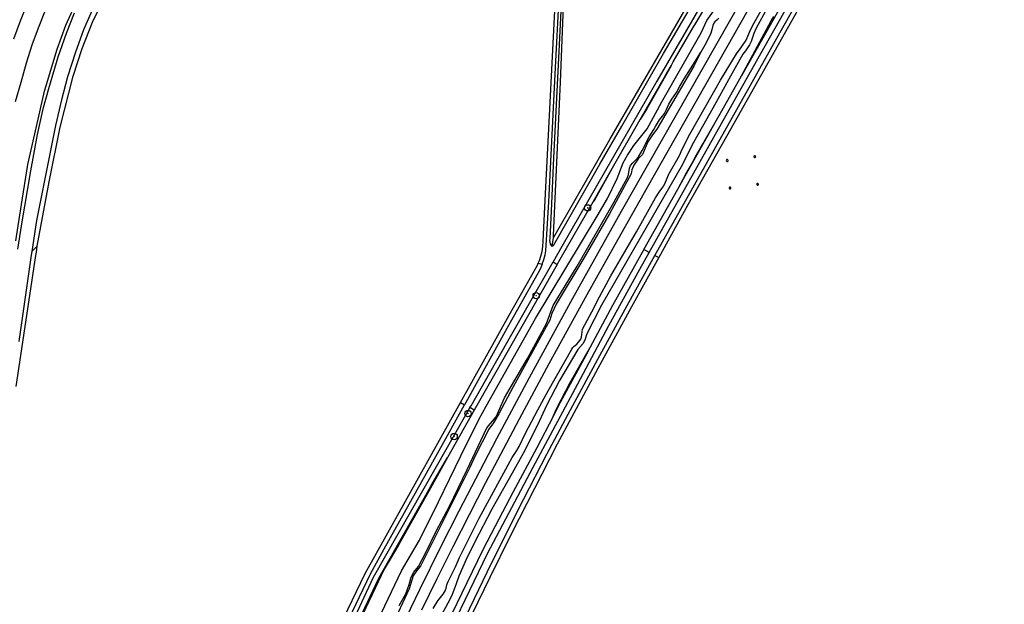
# Model space of a CAD drawing. Header units: metres. Extents: x 102000 to 105000, y 414600 to 420766.
# Tile 261 of 298: x 104013 to 104405, y 420061 to 420294. Entities that reach past the tile are written whole.
import ezdxf

# ---------------------------------------------------------------- set-up
doc = ezdxf.new("R2010")
doc.units = ezdxf.units.M
doc.layers.get('0').update_dxf_attribs({"color": 8})

msp = doc.modelspace()

# ---------------------------------------------------------------- hatches: boundary and pattern name
at = {"ltscale": 0.1}
h = msp.add_hatch(color=256, dxfattribs=at)
edge = h.paths.add_edge_path()
edge.add_arc((104238.89, 420218.94), 0.075, 0, 360)
h = msp.add_hatch(color=256, dxfattribs=at)
edge = h.paths.add_edge_path()
edge.add_arc((104218.41, 420183.99), 0.075, 0, 360)
h = msp.add_hatch(color=256, dxfattribs=at)
edge = h.paths.add_edge_path()
edge.add_arc((104191.3, 420137.18), 0.075, 0, 360)
h = msp.add_hatch(color=256, dxfattribs=at)
edge = h.paths.add_edge_path()
edge.add_arc((104185.8, 420128.04), 0.075, 0, 360)

# ---------------------------------------------------------------- linework, layer by layer
for p, q in [((104252.36, 420217.55), (104447.01, 420560.18)), ((104262.61, 420227.16), (104332.95, 420351.09)), ((104305.12, 420292.52), (104316.91, 420313.44)), ((104306.02, 420277.23), (104326.13, 420312.96)), ((104332.41, 420315.24), (104310.46, 420276.5)), ((104013.44, 420293.26), (104016.4, 420300.77)), ((104031.4, 420291.51), (104035.68, 420300.78)), ((104042.04, 420292.76), (104046.99, 420302.93)), ((104223.28, 420247.78), (104226.16, 420303.28)), ((104226.09, 420274.75), (104227.65, 420303.9)), ((104228.48, 420303.54), (104226.91, 420270.49)), ((104229.38, 420303.83), (104227.89, 420268.89)), ((104285.7, 420302.63), (104266.37, 420269.25)), ((104266.91, 420279.21), (104280.59, 420302.91)), ((104269.1, 420280.31), (104281.95, 420302.32)), ((104281.47, 420291.63), (104288.15, 420302.98)), ((104317.84, 420302.84), (104300.09, 420271.38)), ((104315.22, 420288.54), (104323.65, 420303.21)), ((104020.6, 420290.48), (104023.37, 420297.54)), ((104031.66, 420288.35), (104034.86, 420296.47)), ((104042.89, 420299.64), (104038.49, 420289.64)), ((104286.29, 420293.33), (104288.89, 420297.13)), ((104310.2, 420298.23), (104305.93, 420290.37)), ((104010.78, 420286.05), (104013.44, 420293.26)), ((104037.94, 420282.32), (104042.04, 420292.76)), ((104283.98, 420288.49), (104286.29, 420293.33)), ((104289.42, 420292.84), (104289.07, 420292.33)), ((104290.38, 420293.59), (104289.42, 420292.84)), ((104291.09, 420294.3), (104290.38, 420293.59)), ((104300.09, 420271.38), (104311.9, 420293.24)), ((104303.68, 420289.67), (104305.12, 420292.52)), ((104311.9, 420293.24), (104312.93, 420294.93)), ((104018.08, 420283.66), (104020.6, 420290.48)), ((104028.01, 420281.95), (104031.4, 420291.51)), ((104038.49, 420289.64), (104035.26, 420280.78)), ((104272.94, 420276.9), (104281, 420290.84)), ((104281, 420290.84), (104281.47, 420291.63)), ((104288.41, 420290.17), (104287.8, 420288.4)), ((104288.67, 420291.44), (104288.41, 420290.17)), ((104289.07, 420292.33), (104288.67, 420291.44)), ((104301.84, 420285.6), (104303.68, 420289.67)), ((104305.93, 420290.37), (104304.96, 420288.25)), ((104028.4, 420278.97), (104031.66, 420288.35)), ((104268.4, 420261.07), (104283.98, 420288.49)), ((104287.8, 420288.4), (104285.95, 420284.56)), ((104299.97, 420282.69), (104301.84, 420285.6)), ((104303.85, 420285.07), (104303.21, 420283.68)), ((104304.96, 420288.25), (104303.85, 420285.07)), ((104304.25, 420268.91), (104315.22, 420288.54)), ((104015.84, 420276.57), (104018.08, 420283.66)), ((104022.94, 420265.24), (104028.01, 420281.95)), ((104035.26, 420280.78), (104032.08, 420271.02)), ((104034.38, 420271.24), (104037.94, 420282.32)), ((104283.83, 420280.83), (104281.15, 420275.27)), ((104282.29, 420278.1), (104283.83, 420280.83)), ((104285.95, 420284.56), (104283.83, 420280.83)), ((104298.01, 420280.18), (104299.97, 420282.69)), ((104301.63, 420281.39), (104300.59, 420280.03)), ((104303.21, 420283.68), (104301.63, 420281.39)), ((104024.62, 420266.32), (104028.4, 420278.97)), ((104247.75, 420246.11), (104266.91, 420279.21)), ((104252.5, 420251.43), (104269.1, 420280.31)), ((104272.1, 420275.43), (104272.94, 420276.9)), ((104277.22, 420270.18), (104282.29, 420278.1)), ((104291.71, 420269.7), (104298.01, 420280.18)), ((104292.03, 420252.49), (104306.02, 420277.23)), ((104300.59, 420280.03), (104295.62, 420271.21)), ((104013.67, 420268.89), (104015.84, 420276.57)), ((104223.42, 420221.3), (104226.09, 420274.75)), ((104272.1, 420275.43), (104262.38, 420258.3)), ((104281.15, 420275.27), (104266.33, 420250.19)), ((104269.82, 420271.5), (104272.1, 420275.43)), ((104310.46, 420276.5), (104294.07, 420247.28)), ((104029.21, 420251), (104034.38, 420271.24)), ((104032.08, 420271.02), (104029.66, 420261.9)), ((104226.91, 420270.49), (104225.34, 420238.82)), ((104266.37, 420269.25), (104228.67, 420203.59)), ((104259.79, 420254.01), (104269.82, 420271.5)), ((104275.51, 420267.32), (104277.22, 420270.18)), ((104279.52, 420248.23), (104291.71, 420269.7)), ((104295.62, 420271.21), (104289.83, 420260.62)), ((104292.25, 420257.49), (104300.09, 420271.38)), ((104011.47, 420261.16), (104013.67, 420268.89)), ((104019.82, 420251.31), (104022.94, 420265.24)), ((104022.53, 420258.84), (104024.62, 420266.32)), ((104227.89, 420268.89), (104225.2, 420208.09)), ((104274.2, 420264.83), (104275.51, 420267.32)), ((104275.88, 420218.42), (104304.25, 420268.91)), ((104029.66, 420261.9), (104027.34, 420251.7)), ((104271.12, 420260.12), (104272.34, 420262.12)), ((104272.34, 420262.12), (104274.2, 420264.83)), ((104020.18, 420248.05), (104022.53, 420258.84)), ((104262.38, 420258.3), (104259.79, 420254.01)), ((104262.52, 420250.34), (104268.4, 420261.07)), ((104269.39, 420256.49), (104270.05, 420257.74)), ((104270.05, 420257.74), (104271.12, 420260.12)), ((104289.83, 420260.62), (104284.48, 420251.31)), ((104290.15, 420253.74), (104292.25, 420257.49)), ((104248.25, 420233.89), (104259.79, 420254.01)), ((104265.87, 420251.32), (104267.45, 420253.95)), ((104267.45, 420253.95), (104268.67, 420255.35)), ((104268.67, 420255.35), (104269.39, 420256.49)), ((104277.01, 420230.4), (104290.15, 420253.74)), ((104281.67, 420239.09), (104290.15, 420253.74)), ((104016.3, 420236.1), (104019.82, 420251.31)), ((104024.75, 420229.33), (104029.21, 420251)), ((104027.34, 420251.7), (104025.25, 420241.02)), ((104243.78, 420236.27), (104252.5, 420251.43)), ((104257.21, 420243.69), (104262.52, 420250.34)), ((104263.35, 420201.22), (104292.03, 420252.49)), ((104263.38, 420247.11), (104265.21, 420250.08)), ((104266.33, 420250.19), (104264.65, 420247.9)), ((104265.21, 420250.08), (104265.87, 420251.32)), ((104284.48, 420251.31), (104280.45, 420243.93)), ((104017.57, 420233.64), (104020.18, 420248.05)), ((104222.05, 420222.02), (104223.28, 420247.78)), ((104234.32, 420222.79), (104247.75, 420246.11)), ((104260.61, 420241.68), (104263.38, 420247.11)), ((104264.65, 420247.9), (104262.84, 420245.11)), ((104276.52, 420242.26), (104279.52, 420248.23)), ((104294.07, 420247.28), (104278.77, 420220.07)), ((104254.78, 420239.9), (104257.21, 420243.69)), ((104259.07, 420239.21), (104260.61, 420241.68)), ((104262.84, 420245.11), (104260.66, 420240.13)), ((104275.34, 420239.74), (104276.52, 420242.26)), ((104280.45, 420243.93), (104276.64, 420236.2)), ((104025.25, 420241.02), (104023.3, 420231.78)), ((104225.34, 420238.82), (104224.42, 420217.64)), ((104253.06, 420236.79), (104254.78, 420239.9)), ((104256.83, 420236.78), (104257.99, 420237.97)), ((104259, 420238.36), (104257.18, 420235.85)), ((104257.99, 420237.97), (104259.07, 420239.21)), ((104260.66, 420240.13), (104259, 420238.36)), ((104271.28, 420232.64), (104275.34, 420239.74)), ((104280.53, 420236.84), (104281.67, 420239.09)), ((104294.02, 420237.95), (104293.96, 420237.73)), ((104293.96, 420237.73), (104294.04, 420237.49)), ((104294.22, 420238.1), (104294.02, 420237.95)), ((104294.47, 420238.11), (104294.22, 420238.1)), ((104294.67, 420237.97), (104294.47, 420238.11)), ((104294.75, 420237.73), (104294.67, 420237.97)), ((104294.68, 420237.51), (104294.75, 420237.73)), ((104305, 420239.44), (104304.95, 420239.25)), ((104304.95, 420239.25), (104305.03, 420239.03)), ((104305.18, 420239.6), (104305, 420239.44)), ((104305.03, 420239.03), (104305.23, 420238.89)), ((104305.42, 420239.62), (104305.18, 420239.6)), ((104305.23, 420238.89), (104305.47, 420238.91)), ((104305.62, 420239.48), (104305.42, 420239.62)), ((104305.47, 420238.91), (104305.65, 420239.07)), ((104305.69, 420239.25), (104305.62, 420239.48)), ((104305.65, 420239.07), (104305.69, 420239.25)), ((104013.79, 420220.2), (104016.3, 420236.1)), ((104225.31, 420204.02), (104243.78, 420236.27)), ((104241.07, 420221.37), (104248.25, 420233.89)), ((104276.64, 420236.2), (104244.41, 420180.28)), ((104248.25, 420233.89), (104247.22, 420232.01)), ((104250.58, 420230.62), (104253.06, 420236.79)), ((104255.13, 420232.17), (104255.49, 420234.67)), ((104255.49, 420234.67), (104255.97, 420235.71)), ((104255.97, 420235.71), (104256.83, 420236.78)), ((104256.51, 420234.07), (104256.15, 420232.43)), ((104257.18, 420235.85), (104256.51, 420234.07)), ((104277.88, 420232.33), (104280.53, 420236.84)), ((104294.04, 420237.49), (104294.24, 420237.35)), ((104294.24, 420237.35), (104294.49, 420237.35)), ((104294.49, 420237.35), (104294.68, 420237.51)), ((104013.92, 420212.59), (104017.57, 420233.64)), ((104023.3, 420231.78), (104019.76, 420213.95)), ((104247.22, 420232.01), (104241.83, 420222.57)), ((104246.72, 420222.59), (104250.58, 420230.62)), ((104256.15, 420232.43), (104247.55, 420216.49)), ((104249.39, 420221.32), (104254.69, 420230.99)), ((104254.69, 420230.99), (104255.13, 420232.17)), ((104269.12, 420227.73), (104270.27, 420230.08)), ((104270.27, 420230.08), (104270.97, 420231.99)), ((104270.97, 420231.99), (104271.28, 420232.64)), ((104274.71, 420226.3), (104277.88, 420232.33)), ((104274.71, 420226.3), (104277.01, 420230.4)), ((104020.07, 420203.66), (104024.75, 420229.33)), ((104250.98, 420206.53), (104262.61, 420227.16)), ((104261.26, 420202.32), (104274.71, 420226.3)), ((104267.25, 420225.23), (104268.41, 420226.61)), ((104268.41, 420226.61), (104269.12, 420227.73)), ((104295.14, 420226.93), (104295.11, 420226.79)), ((104295.11, 420226.79), (104295.19, 420226.57)), ((104295.3, 420227.1), (104295.14, 420226.93)), ((104295.19, 420226.57), (104295.39, 420226.44)), ((104295.54, 420227.13), (104295.3, 420227.1)), ((104295.39, 420226.44), (104295.62, 420226.47)), ((104295.74, 420227.01), (104295.54, 420227.13)), ((104295.62, 420226.47), (104295.78, 420226.64)), ((104295.81, 420226.79), (104295.74, 420227.01)), ((104295.78, 420226.64), (104295.81, 420226.79)), ((104306.12, 420228.41), (104306.09, 420228.27)), ((104306.09, 420228.27), (104306.17, 420228.05)), ((104306.28, 420228.58), (104306.12, 420228.41)), ((104306.17, 420228.05), (104306.36, 420227.93)), ((104306.51, 420228.61), (104306.28, 420228.58)), ((104306.36, 420227.93), (104306.59, 420227.96)), ((104306.71, 420228.49), (104306.51, 420228.61)), ((104306.59, 420227.96), (104306.75, 420228.13)), ((104306.78, 420228.28), (104306.71, 420228.49)), ((104306.75, 420228.13), (104306.78, 420228.28)), ((104225.41, 420207.26), (104234.32, 420222.79)), ((104241.83, 420222.57), (104241.07, 420221.37)), ((104242.67, 420215.58), (104246.72, 420222.59)), ((104258.28, 420209.38), (104265.88, 420222.94)), ((104265.88, 420222.94), (104267.25, 420225.23)), ((104011.5, 420205.76), (104013.79, 420220.2)), ((104221.21, 420205.75), (104222.05, 420222.02)), ((104222.21, 420201.91), (104223.42, 420221.3)), ((104227.97, 420198.53), (104241.07, 420221.37)), ((104234.72, 420195.73), (104249.39, 420221.32)), ((104265.57, 420200.02), (104275.88, 420218.42)), ((104278.77, 420220.07), (104267.15, 420199.19)), ((104218.2, 420175.01), (104242.67, 420215.58)), ((104224.42, 420217.64), (104223.86, 420206.73)), ((104233.01, 420182.98), (104252.36, 420217.55)), ((104247.55, 420216.49), (104237.35, 420198.87)), ((104012.32, 420202.5), (104013.92, 420212.59)), ((104019.76, 420213.95), (104017.91, 420201.59)), ((104223.86, 420206.73), (104223.76, 420206.02)), ((104225.2, 420207.08), (104224.62, 420203.69)), ((104225.2, 420208.09), (104225.2, 420207.08)), ((104225.2, 420207.08), (104225.41, 420207.26)), ((104238.65, 420184.49), (104250.98, 420206.53)), ((104248.14, 420191.92), (104258.28, 420209.38)), ((104017.91, 420201.59), (104020.07, 420203.66)), ((104019.71, 420201.34), (104020.07, 420203.66)), ((104220.75, 420201.62), (104221.05, 420203.52)), ((104221.05, 420203.52), (104221.21, 420205.75)), ((104223.76, 420206.02), (104223.81, 420205.3)), ((104223.81, 420205.3), (104224.03, 420204.62)), ((104224.03, 420204.62), (104224.42, 420203.96)), ((104224.42, 420203.96), (104224.62, 420203.69)), ((104224.62, 420203.69), (104224.8, 420203.69)), ((104224.8, 420203.69), (104225.31, 420204.02)), ((104228.67, 420203.59), (104225.13, 420197.42)), ((104011.68, 420147.87), (104019.5, 420200)), ((104017.7, 420200.19), (104012.68, 420165.81)), ((104017.91, 420201.59), (104017.7, 420200.19)), ((104019.5, 420200), (104019.71, 420201.34)), ((104219.68, 420197.94), (104220.29, 420199.76)), ((104220.29, 420199.76), (104220.75, 420201.62)), ((104221.46, 420198.39), (104221.93, 420200.26)), ((104221.93, 420200.26), (104222.21, 420201.91)), ((104237.35, 420198.87), (104226.35, 420180.59)), ((104261.26, 420202.32), (104248.79, 420180.09)), ((104267.15, 420199.19), (104256.26, 420179.59)), ((104259.6, 420194.52), (104263.35, 420201.22)), ((104263.35, 420201.22), (104261.26, 420202.32)), ((104264.25, 420197.66), (104265.57, 420200.02)), ((104265.57, 420200.02), (104267.15, 420199.19)), ((104226.79, 420196.46), (104193.82, 420138.5)), ((104207.71, 420176.22), (104218.92, 420196.18)), ((104215.76, 420181.05), (104225.13, 420197.42)), ((104218.92, 420196.18), (104219.26, 420196.97)), ((104220.07, 420194.81), (104219.15, 420193.12)), ((104219.26, 420196.97), (104219.68, 420197.94)), ((104219.26, 420196.97), (104220.84, 420196.57)), ((104220.84, 420196.57), (104220.07, 420194.81)), ((104220.84, 420196.57), (104221.46, 420198.39)), ((104225.13, 420197.42), (104226.79, 420196.46)), ((104225.2, 420180.16), (104234.72, 420195.73)), ((104226.79, 420196.46), (104227.97, 420198.53)), ((104254.53, 420180.16), (104264.25, 420197.66)), ((104219.15, 420193.12), (104208.12, 420173.31)), ((104242.64, 420181.89), (104248.14, 420191.92)), ((104247.34, 420172.21), (104259.6, 420194.52)), ((104215.77, 420151.44), (104233.01, 420182.98)), ((104223.54, 420157.01), (104238.65, 420184.49)), ((104202.27, 420157.35), (104215.76, 420181.05)), ((104222.52, 420172.95), (104225.2, 420180.16)), ((104226.35, 420180.59), (104224.68, 420176.88)), ((104236.81, 420170.68), (104241.41, 420179.3)), ((104244.41, 420180.28), (104238.58, 420168.85)), ((104248.79, 420180.09), (104239.91, 420163.56)), ((104241.41, 420179.3), (104242.64, 420181.89)), ((104256.26, 420179.59), (104242.89, 420155.06)), ((104242.96, 420158.84), (104254.53, 420180.16)), ((104188.36, 420141.57), (104207.71, 420176.22)), ((104224.68, 420176.88), (104223.88, 420174.27)), ((104208.12, 420173.31), (104190.43, 420141.52)), ((104198.6, 420140.14), (104218.2, 420175.01)), ((104223.88, 420174.27), (104209.25, 420147.83)), ((104214.98, 420159.07), (104222.52, 420172.95)), ((104234.96, 420148.96), (104247.34, 420172.21)), ((104236.15, 420166.76), (104236.46, 420167.57)), ((104236.46, 420167.57), (104236.63, 420168.6)), ((104236.63, 420168.6), (104236.81, 420170.68)), ((104238.58, 420168.85), (104237.7, 420166.39)), ((104232.53, 420162.83), (104232.96, 420163.41)), ((104232.96, 420163.41), (104233.52, 420163.98)), ((104233.52, 420163.98), (104234.54, 420164.72)), ((104234.54, 420164.72), (104235.3, 420165.54)), ((104236.9, 420164.93), (104234.93, 420162.69)), ((104235.3, 420165.54), (104236.15, 420166.76)), ((104237.7, 420166.39), (104236.9, 420164.93)), ((104239.91, 420163.56), (104238.95, 420161.77)), ((104239.57, 420162.99), (104239.91, 420163.56)), ((104223.24, 420146.15), (104232.53, 420162.83)), ((104234.93, 420162.69), (104227.7, 420150.33)), ((104238.95, 420161.77), (104227.98, 420141.51)), ((104231.98, 420149.46), (104239.57, 420162.99)), ((104192.51, 420140.3), (104202.27, 420157.35)), ((104205.77, 420143.36), (104214.98, 420159.07)), ((104211.75, 420135.12), (104223.54, 420157.01)), ((104231.18, 420136.95), (104242.96, 420158.84)), ((104242.89, 420155.06), (104226.74, 420125.03)), ((104202.82, 420127.26), (104215.77, 420151.44)), ((104209.25, 420147.83), (104203.55, 420137.13)), ((104217.23, 420115.93), (104234.96, 420148.96)), ((104227.7, 420150.33), (104222.57, 420140.34)), ((104226.63, 420139.27), (104231.98, 420149.46)), ((104219.14, 420138.61), (104223.24, 420146.15)), ((104150.43, 420073.67), (104188.36, 420141.57)), ((104179.18, 420121.27), (104189.97, 420140.7)), ((104188.36, 420141.57), (104189.97, 420140.7)), ((104190.43, 420141.52), (104189.97, 420140.7)), ((104192.07, 420139.52), (104192.51, 420140.3)), ((104195.58, 420134.82), (104198.6, 420140.14)), ((104202.46, 420135.91), (104205.77, 420143.36)), ((104222.57, 420140.34), (104218.95, 420132.51)), ((104227.98, 420141.51), (104225.12, 420136.05)), ((104192.07, 420139.52), (104182.99, 420123.67)), ((104193.82, 420138.5), (104186.75, 420126.07)), ((104193.82, 420138.5), (104192.07, 420139.52)), ((104203.55, 420137.13), (104201.47, 420133.5)), ((104214.23, 420129.37), (104219.14, 420138.61)), ((104225.12, 420136.05), (104218.62, 420123.6)), ((104222.6, 420121.09), (104231.18, 420136.95)), ((104225.12, 420136.05), (104226.63, 420139.27)), ((104188.48, 420120.38), (104195.58, 420134.82)), ((104198.78, 420131.5), (104202.46, 420135.91)), ((104201.47, 420133.5), (104199.62, 420130.98)), ((104205.5, 420123.31), (104211.75, 420135.12)), ((104218.95, 420132.51), (104213.41, 420121.58)), ((104190.99, 420114.91), (104198.78, 420131.5)), ((104199.62, 420130.98), (104194.21, 420120.37)), ((104211.65, 420124.1), (104214.23, 420129.37)), ((104186.75, 420126.07), (104183.12, 420119.75)), ((104187.85, 420098.49), (104202.82, 420127.26)), ((104226.74, 420125.03), (104211.71, 420095.52)), ((104182.99, 420123.67), (104153.55, 420071.97)), ((104158.04, 420083.35), (104179.18, 420121.27)), ((104179.63, 420102.11), (104188.48, 420120.38)), ((104194.21, 420120.37), (104192.02, 420115.7)), ((104198.44, 420109.83), (104205.5, 420123.31)), ((104208.87, 420119.65), (104210.74, 420122.51)), ((104213.41, 420121.58), (104208.91, 420113.43)), ((104218.62, 420123.6), (104209.23, 420106.05)), ((104210.74, 420122.51), (104211.65, 420124.1)), ((104213.53, 420103.24), (104222.6, 420121.09)), ((104183.12, 420119.75), (104176.44, 420107.47)), ((104176.59, 420108.37), (104183.12, 420119.75)), ((104195.8, 420095.62), (104208.87, 420119.65)), ((104192.02, 420115.7), (104172.49, 420076.5)), ((104183.92, 420100.39), (104190.99, 420114.91)), ((104199.07, 420081.51), (104217.23, 420115.93)), ((104208.91, 420113.43), (104200.85, 420099.16)), ((104191.9, 420097.1), (104198.44, 420109.83)), ((104176.44, 420107.47), (104163.79, 420085.18)), ((104173.84, 420103.5), (104176.59, 420108.37)), ((104209.23, 420106.05), (104202.14, 420092.38)), ((104166.07, 420089.74), (104173.84, 420103.5)), ((104172.06, 420086.84), (104179.63, 420102.11)), ((104200.67, 420077.69), (104213.53, 420103.24)), ((104178.61, 420090.42), (104183.92, 420100.39)), ((104180.55, 420084.16), (104187.85, 420098.49)), ((104185.42, 420084.35), (104191.9, 420097.1)), ((104200.85, 420099.16), (104194.04, 420086.19)), ((104187.93, 420079.95), (104195.8, 420095.62)), ((104211.71, 420095.52), (104208.11, 420088.44)), ((104155.9, 420071.72), (104166.07, 420089.74)), ((104174.53, 420082), (104178.61, 420090.42)), ((104202.14, 420092.38), (104197.23, 420083.03)), ((104163.79, 420085.18), (104159.92, 420078.68)), ((104164.91, 420074.64), (104172.06, 420086.84)), ((104194.04, 420086.19), (104190.58, 420079.11)), ((104208.11, 420088.44), (104199.97, 420072.07)), ((104152.6, 420073.46), (104158.04, 420083.35)), ((104171.61, 420076.45), (104174.53, 420082)), ((104172.15, 420067.21), (104180.55, 420084.16)), ((104173.7, 420028.96), (104199.07, 420081.51)), ((104179.1, 420071.64), (104185.42, 420084.35)), ((104197.23, 420083.03), (104190.8, 420069.96)), ((104159.92, 420078.68), (104158.04, 420075.27)), ((104186.29, 420076.25), (104187.93, 420079.95)), ((104190.58, 420079.11), (104187.65, 420072.59)), ((104193.94, 420063.64), (104200.67, 420077.69)), ((104117, 420000), (104152.6, 420073.46)), ((104125.18, 420021.12), (104150.43, 420073.67)), ((104158.04, 420075.27), (104135.31, 420027.77)), ((104152.75, 420049.16), (104164.91, 420074.64)), ((104168.72, 420072.19), (104169.83, 420074.16)), ((104170.99, 420074.86), (104169.46, 420072.72)), ((104169.83, 420074.16), (104171.61, 420076.45)), ((104172.49, 420076.5), (104170.99, 420074.86)), ((104183.38, 420070.41), (104186.29, 420076.25)), ((104153.55, 420071.97), (104142.78, 420049.01)), ((104145.13, 420049.09), (104155.9, 420071.72)), ((104169.46, 420072.72), (104167.92, 420067.53)), ((104167.96, 420069.2), (104168.72, 420072.19)), ((104172.97, 420059.23), (104179.1, 420071.64)), ((104182.96, 420069.13), (104183.38, 420070.41)), ((104190.8, 420069.96), (104183.02, 420053.77)), ((104186.66, 420069.5), (104184.82, 420064.9)), ((104187.65, 420072.59), (104186.66, 420069.5)), ((104199.97, 420072.07), (104188.12, 420047.54)), ((104167.92, 420067.53), (104155.4, 420040.87)), ((104163.96, 420060.84), (104166.62, 420065.59)), ((104164.6, 420051.58), (104172.15, 420067.21)), ((104166.62, 420065.59), (104167.96, 420069.2)), ((104181.47, 420065.41), (104182.24, 420066.77)), ((104182.24, 420066.77), (104182.66, 420067.77)), ((104182.66, 420067.77), (104182.96, 420069.13)), ((104177.51, 420059.63), (104179.32, 420062.72)), ((104183.27, 420061.82), (104178.9, 420053.72)), ((104179.32, 420062.72), (104181.47, 420065.41)), ((104183.11, 420041.3), (104193.94, 420063.64)), ((104184.82, 420064.9), (104183.27, 420061.82))]:
    msp.add_line(p, q)
for centre, radius in [((104238.89, 420218.94), 1.25), ((104238.89, 420218.94), 0.0225), ((104218.41, 420183.99), 1.25), ((104218.41, 420183.99), 0.0225), ((104191.3, 420137.18), 1.25), ((104191.3, 420137.18), 0.0225), ((104185.8, 420128.04), 1.25), ((104185.8, 420128.04), 0.0225)]:
    msp.add_circle(centre, radius)
for centre in [(104238.89, 420218.94), (104218.41, 420183.99), (104191.3, 420137.18), (104185.8, 420128.04)]:
    msp.add_circle(centre, 0.075, dxfattribs=at)

doc.saveas('drawing.dxf')
